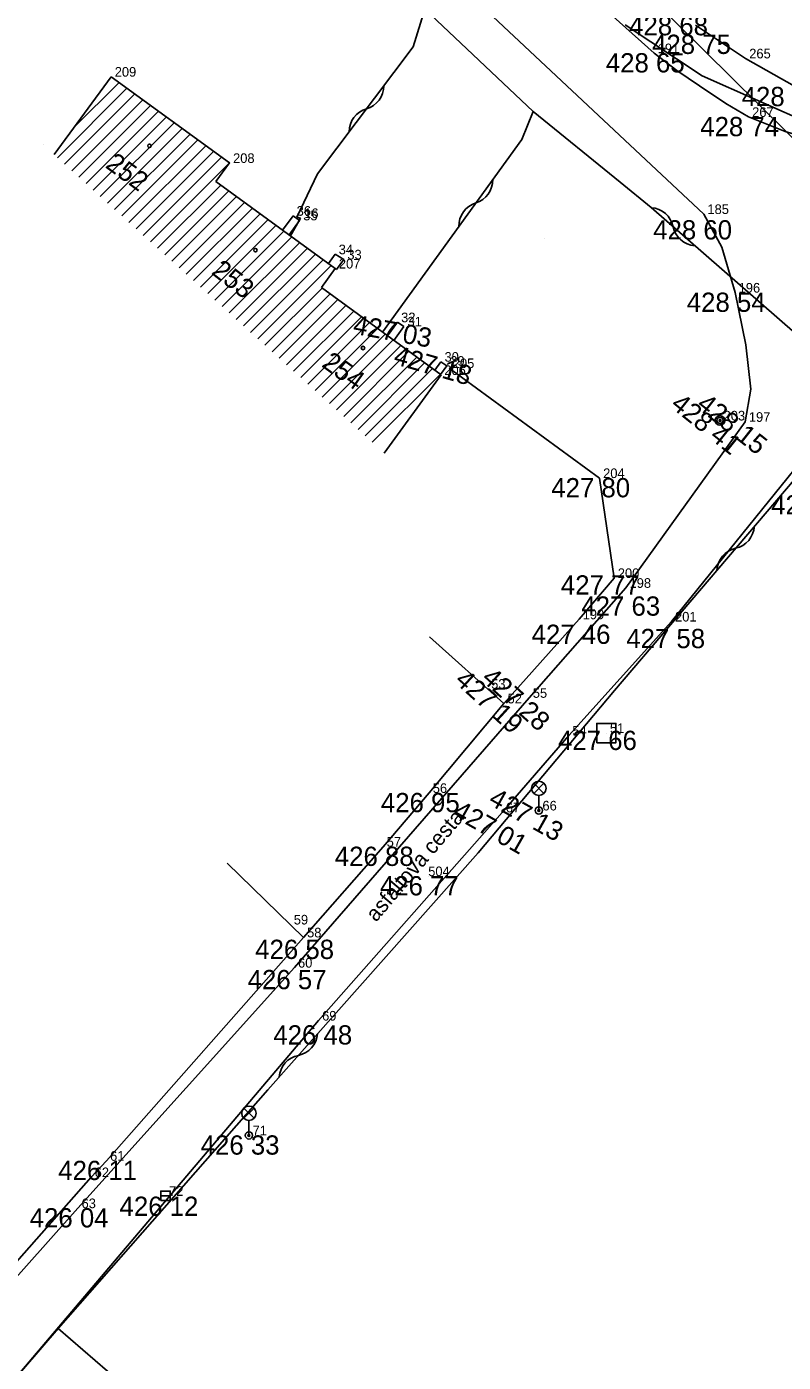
# Model space of a CAD drawing. Extents: x -559180 to -551373, y -1076947 to -1072071.
# Drawn here: x -554276.4 to -554237.2, y -1073719.9 to -1073650.6 of the extents above; entities that cross this region are included whole.
import ezdxf

# ---------------------------------------------------------------- set-up
doc = ezdxf.new("R2010")
doc.units = 0
for name, color, linetype in [('12_PLOTY', 7, 'Continuous'), ('13_PLOTY', 7, 'Continuous'), ('14_BUDOVY', 7, 'Continuous'), ('17_KOMUNIKACE', 7, 'Continuous'), ('18_POLOHOPIS', 7, 'Continuous'), ('1_VODA_ZN', 7, 'Continuous'), ('20_EL_ZN', 7, 'Continuous'), ('30_SDEL_ZN', 7, 'Continuous'), ('32', 7, 'Continuous'), ('3_BODY', 7, 'Continuous'), ('40_KANAL_ZN', 7, 'Continuous'), ('47_ZN_STAV_OBJ$', 7, 'Continuous'), ('50_TEPLO_ZN', 7, 'Continuous'), ('52_POPIS_UCELOVY', 7, 'Continuous'), ('54_C_POPISNA', 7, 'Continuous'), ('6_VYSKY', 7, 'Continuous'), ('NNnadzemní', 7, 'Continuous')]:
    doc.layers.add(name, color=color, linetype=linetype)

# ---------------------------------------------------------------- blocks, each defined once
blk = doc.blocks.new('POINT_DISPLAY')
blk.add_line((0, 0), (0, 0))
blk = doc.blocks.new('SLT')
at = {"layer": '30_SDEL_ZN'}
for radius in [0.25, 0.158, 0.05]:
    blk.add_circle((0, 0), radius, dxfattribs=at)
blk = doc.blocks.new('SA')
at = {"layer": '50_TEPLO_ZN'}
blk.add_lwpolyline([(-0.5, -0.5), (0.5, -0.5), (0.5, 0.5), (-0.5, 0.5)], close=True, dxfattribs=at)
blk = doc.blocks.new('LA')
at = {"layer": '20_EL_ZN'}
for p, q in [((-0.265, 1.415), (0.265, 0.885)), ((-0.265, 0.885), (0.265, 1.415)), ((0, 0), (0, 0.775))]:
    blk.add_line(p, q, dxfattribs=at)
for centre, radius in [((0, 1.15), 0.375), ((0, 0), 0.19), ((0, 0), 0.05)]:
    blk.add_circle(centre, radius, dxfattribs=at)
blk = doc.blocks.new('VP')
at = {"layer": '40_KANAL_ZN'}
blk.add_line((-0.25, 0), (0.25, 0), dxfattribs=at)
blk.add_lwpolyline([(-0.25, -0.25), (0.25, -0.25), (0.25, 0.25), (-0.25, 0.25)], close=True, dxfattribs=at)
blk = doc.blocks.new('BZ')
at = {"layer": '47_ZN_STAV_OBJ$'}
blk.add_circle((0, 0), 0.0875, dxfattribs=at)
blk = doc.blocks.new('SDEP')
at = {"layer": '30_SDEL_ZN'}
for centre, radius, start, end in [((0.75, -1.001), 1.251, 53.1529, 126.84692), ((2.25, 1), 1.25, 233.13001, 306.86981)]:
    blk.add_arc(centre, radius, start, end, dxfattribs=at)

msp = doc.modelspace()

# ---------------------------------------------------------------- linework, layer by layer
at = {"layer": '12_PLOTY'}
for p, q in [((-554239.13, -1073652.2), (-554241.74, -1073650.47)), ((-554236.59, -1073653.64), (-554239.13, -1073652.2)), ((-554246.71, -1073673.99), (-554254.51, -1073668.28)), ((-554254.51, -1073668.28), (-554246.71, -1073673.99)), ((-554245.95, -1073679.18), (-554246.71, -1073673.99)), ((-554245.95, -1073679.18), (-554247.77, -1073681.32)), ((-554247.77, -1073681.32), (-554251.67, -1073685.69)), ((-554255.531, -1073682.237), (-554251.67, -1073685.69)), ((-554251.67, -1073685.69), (-554255.55, -1073690.34)), ((-554255.55, -1073690.34), (-554257.94, -1073693.13)), ((-554257.94, -1073693.13), (-554262.07, -1073697.84)), ((-554266.034, -1073693.991), (-554262.07, -1073697.84)), ((-554262.07, -1073697.84), (-554272.29, -1073709.44)), ((-554272.29, -1073709.44), (-554273.09, -1073710.29)), ((-554273.09, -1073710.29), (-554281.26, -1073719.56))]:
    msp.add_line(p, q, dxfattribs=at)
at = {"layer": '13_PLOTY'}
for p, q in [((-554255.77, -1073649.65), (-554256.38, -1073651.6)), ((-554245.39, -1073650.46), (-554241.38, -1073653.11)), ((-554256.38, -1073651.6), (-554261.35, -1073658.2)), ((-554241.38, -1073653.11), (-554235.19, -1073655.85)), ((-554250.16, -1073654.95), (-554250.75, -1073656.41)), ((-554250.75, -1073656.41), (-554257.975, -1073666.409)), ((-554261.35, -1073658.2), (-554262.42, -1073660.44)), ((-554262.22, -1073660.49), (-554262.739, -1073661.418)), ((-554262.42, -1073660.44), (-554262.22, -1073660.49)), ((-554235.05, -1073672.23), (-554245.93, -1073685.02)), ((-554245.93, -1073685.02), (-554253, -1073693.45)), ((-554253, -1073693.45), (-554263.92, -1073705.75)), ((-554263.92, -1073705.75), (-554274.79, -1073718.14)), ((-554274.79, -1073718.14), (-554279.6, -1073723.71))]:
    msp.add_line(p, q, dxfattribs=at)
at = {"layer": '14_BUDOVY'}
for p, q in [((-554275.001, -1073657.194), (-554272.05, -1073653.15)), ((-554272.05, -1073653.15), (-554265.91, -1073657.63)), ((-554266.613, -1073658.593), (-554265.91, -1073657.63)), ((-554266.613, -1073658.593), (-554260.42, -1073663.11)), ((-554261.142, -1073664.099), (-554260.42, -1073663.11)), ((-554261.142, -1073664.099), (-554254.923, -1073668.636)), ((-554257.887, -1073672.699), (-554254.923, -1073668.636))]:
    msp.add_line(p, q, dxfattribs=at)
at = {"layer": '17_KOMUNIKACE'}
for p, q in [((-554258.31, -1073638.98), (-554243.88, -1073651.93)), ((-554261.02, -1073641.8), (-554241.3, -1073660.28)), ((-554239.15, -1073671.07), (-554245.34, -1073679.69)), ((-554242.98, -1073681.44), (-554234.45, -1073670.86)), ((-554245.34, -1073679.69), (-554250.36, -1073685.4)), ((-554242.98, -1073681.44), (-554248.31, -1073687.36)), ((-554250.36, -1073685.4), (-554262.54, -1073699.41)), ((-554248.31, -1073687.36), (-554251.76, -1073691.35)), ((-554251.76, -1073691.35), (-554261.29, -1073702.16)), ((-554262.54, -1073699.41), (-554273.77, -1073711.9)), ((-554261.29, -1073702.16), (-554282.62, -1073727.32)), ((-554273.77, -1073711.9), (-554280.9, -1073719.87))]:
    msp.add_line(p, q, dxfattribs=at)
for points in [[(-554243.88, -1073651.93), (-554242.694, -1073652.827), (-554241.529, -1073653.631), (-554240.162, -1073654.537), (-554238.98, -1073655.24)], [(-554238.98, -1073655.24), (-554237.076, -1073655.995), (-554235.824, -1073656.362), (-554234.819, -1073656.604), (-554233.633, -1073656.885), (-554232.795, -1073657.041), (-554231.744, -1073657.167), (-554230.86, -1073657.24)], [(-554241.3, -1073660.28), (-554240.369, -1073662.003), (-554239.68, -1073664.36)], [(-554239.68, -1073664.36), (-554239.126, -1073667.067), (-554238.86, -1073669.377), (-554239.15, -1073671.07)]]:
    msp.add_lwpolyline(points, dxfattribs=at)
at = {"layer": '18_POLOHOPIS'}
for p, q in [((-554250.16, -1073654.95), (-554255.77, -1073649.65)), ((-554245.635, -1073658.631), (-554250.16, -1073654.95)), ((-554244.03, -1073659.95), (-554245.635, -1073658.631)), ((-554232.16, -1073670.32), (-554244.03, -1073659.95)), ((-554263.154, -1073661.116), (-554262.61, -1073660.37)), ((-554262.818, -1073661.361), (-554262.27, -1073660.61)), ((-554262.27, -1073660.61), (-554262.61, -1073660.37)), ((-554260.779, -1073662.848), (-554260.43, -1073662.37)), ((-554259.98, -1073662.64), (-554260.43, -1073662.37)), ((-554260.357, -1073663.156), (-554259.98, -1073662.64)), ((-554260.42, -1073663.11), (-554260.357, -1073663.156)), ((-554257.705, -1073666.606), (-554257.19, -1073665.9)), ((-554257.385, -1073666.84), (-554256.86, -1073666.12)), ((-554256.86, -1073666.12), (-554257.19, -1073665.9)), ((-554255.261, -1073668.39), (-554254.94, -1073667.95)), ((-554254.965, -1073668.605), (-554254.64, -1073668.16)), ((-554254.64, -1073668.16), (-554254.94, -1073667.95)), ((-554274.79, -1073718.14), (-554270.034, -1073722.259))]:
    msp.add_line(p, q, dxfattribs=at)
at = {"layer": '32'}
for p, q in [((-554274.839, -1073657.36), (-554271.228, -1073653.749)), ((-554273.978, -1073655.792), (-554271.637, -1073653.451)), ((-554274.468, -1073657.696), (-554270.82, -1073654.048)), ((-554274.097, -1073658.032), (-554270.411, -1073654.346)), ((-554273.725, -1073658.368), (-554270.002, -1073654.645)), ((-554273.354, -1073658.703), (-554269.593, -1073654.943)), ((-554272.982, -1073659.039), (-554269.184, -1073655.241)), ((-554272.611, -1073659.375), (-554268.775, -1073655.539)), ((-554272.24, -1073659.711), (-554268.367, -1073655.837)), ((-554271.868, -1073660.046), (-554267.958, -1073656.136)), ((-554271.497, -1073660.382), (-554267.549, -1073656.434)), ((-554271.126, -1073660.718), (-554267.14, -1073656.732)), ((-554270.754, -1073661.054), (-554266.732, -1073657.03)), ((-554270.383, -1073661.389), (-554266.322, -1073657.329)), ((-554270.012, -1073661.725), (-554265.895, -1073657.609)), ((-554269.64, -1073662.061), (-554266.358, -1073658.779)), ((-554269.269, -1073662.397), (-554265.949, -1073659.077)), ((-554268.898, -1073662.732), (-554265.54, -1073659.375)), ((-554268.526, -1073663.068), (-554265.132, -1073659.674)), ((-554268.155, -1073663.404), (-554264.723, -1073659.972)), ((-554267.783, -1073663.74), (-554264.314, -1073660.27)), ((-554267.412, -1073664.075), (-554263.905, -1073660.568)), ((-554267.041, -1073664.411), (-554263.496, -1073660.867)), ((-554266.669, -1073664.747), (-554263.087, -1073661.165)), ((-554266.298, -1073665.083), (-554262.679, -1073661.463)), ((-554265.927, -1073665.418), (-554262.269, -1073661.761)), ((-554265.555, -1073665.754), (-554261.86, -1073662.059)), ((-554265.184, -1073666.09), (-554261.452, -1073662.358)), ((-554264.813, -1073666.426), (-554261.043, -1073662.656)), ((-554264.441, -1073666.761), (-554260.614, -1073662.935)), ((-554264.07, -1073667.097), (-554261.101, -1073664.129)), ((-554263.699, -1073667.433), (-554260.693, -1073664.427)), ((-554263.327, -1073667.769), (-554260.284, -1073664.725)), ((-554262.956, -1073668.104), (-554259.875, -1073665.024)), ((-554262.584, -1073668.44), (-554259.466, -1073665.322)), ((-554262.213, -1073668.776), (-554259.057, -1073665.62)), ((-554261.842, -1073669.112), (-554258.648, -1073665.918)), ((-554261.47, -1073669.447), (-554258.239, -1073666.217)), ((-554261.099, -1073669.783), (-554257.831, -1073666.515)), ((-554260.728, -1073670.119), (-554257.422, -1073666.813)), ((-554260.356, -1073670.455), (-554257.013, -1073667.111)), ((-554259.985, -1073670.79), (-554256.604, -1073667.409)), ((-554259.614, -1073671.126), (-554256.195, -1073667.708)), ((-554259.242, -1073671.462), (-554255.786, -1073668.006)), ((-554258.871, -1073671.798), (-554255.377, -1073668.304)), ((-554258.5, -1073672.133), (-554254.963, -1073668.596))]:
    msp.add_line(p, q, dxfattribs=at)
at = {"layer": 'NNnadzemní'}
msp.add_line((-554223.805, -1073669.08), (-554244.267, -1073648.84), dxfattribs=at)

# ---------------------------------------------------------------- block references
at = {"layer": '1_VODA_ZN'}
for p in [(-554243.88, -1073651.93), (-554239.13, -1073652.2), (-554272.05, -1073653.15), (-554238.98, -1073655.24), (-554265.91, -1073657.63), (-554262.61, -1073660.37), (-554262.27, -1073660.61), (-554262.22, -1073660.49), (-554241.3, -1073660.28), (-554249.59, -1073661.54), (-554260.43, -1073662.37), (-554259.98, -1073662.64), (-554260.42, -1073663.11), (-554239.68, -1073664.36), (-554257.19, -1073665.9), (-554256.86, -1073666.12), (-554254.94, -1073667.95), (-554254.64, -1073668.16), (-554254.51, -1073668.28), (-554254.97, -1073668.62), (-554254.95, -1073668.64), (-554254.923, -1073668.636), (-554240.46, -1073671), (-554239.15, -1073671.07), (-554246.71, -1073673.99), (-554245.95, -1073679.18), (-554245.34, -1073679.69), (-554247.77, -1073681.32), (-554242.98, -1073681.44), (-554252.52, -1073684.93), (-554251.67, -1073685.69), (-554250.36, -1073685.4), (-554248.31, -1073687.36), (-554246.36, -1073687.23), (-554255.55, -1073690.34), (-554251.76, -1073691.35), (-554249.86, -1073691.25), (-554257.94, -1073693.13), (-554255.6, -1073694.66), (-554262.76, -1073697.17), (-554262.07, -1073697.84), (-554262.54, -1073699.41), (-554261.29, -1073702.16), (-554264.9, -1073708.12), (-554272.29, -1073709.44), (-554273.09, -1073710.29), (-554269.23, -1073711.26), (-554273.77, -1073711.9)]:
    msp.add_blockref('POINT_DISPLAY', p, dxfattribs=at)
at = {"layer": '20_EL_ZN'}
for p in [(-554249.86, -1073691.25), (-554264.9, -1073708.12)]:
    msp.add_blockref('LA', p, dxfattribs=at)
at = {"layer": '30_SDEL_ZN'}
for p, xscale, yscale, rotation in [((-554259.704, -1073656.014), 1.0000009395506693, 1.0000009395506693, 53.01927170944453), ((-554254.011, -1073660.923), 1.0000007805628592, 1.0000007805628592, 54.14918922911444), ((-554244.027, -1073659.952), 0.9999996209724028, 0.9999996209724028, -41.14144993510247), ((-554240.622, -1073678.78), 0.999998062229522, 0.999998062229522, 49.6133760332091), ((-554263.331, -1073705.086), 1.0000012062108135, 1.0000012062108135, 48.40106974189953)]:
    msp.add_blockref('SDEP', p, dxfattribs=dict(at, xscale=xscale, yscale=yscale, rotation=rotation))
msp.add_blockref('SLT', (-554240.46, -1073671), dxfattribs=at)
at = {"layer": '32'}
msp.add_blockref('POINT_DISPLAY', (-554275.582, -1073656.689), dxfattribs=at)
at = {"layer": '40_KANAL_ZN'}
msp.add_blockref('VP', (-554269.23, -1073711.26), dxfattribs=at)
at = {"layer": '47_ZN_STAV_OBJ$'}
for p in [(-554270.065, -1073656.74), (-554264.566, -1073662.158), (-554258.983, -1073667.238)]:
    msp.add_blockref('BZ', p, dxfattribs=at)
at = {"layer": '50_TEPLO_ZN'}
msp.add_blockref('SA', (-554246.36, -1073687.23), dxfattribs=at)

# ---------------------------------------------------------------- texts
at = {"layer": '3_BODY'}
for s, p in [(' 191', (-554243.88, -1073651.93)), (' 265', (-554239.13, -1073652.2)), (' 209', (-554272.05, -1073653.15)), (' 267', (-554238.98, -1073655.24)), (' 208', (-554265.91, -1073657.63)), (' 36', (-554262.61, -1073660.37)), (' 35', (-554262.27, -1073660.61)), (' 16', (-554262.22, -1073660.49)), (' 185', (-554241.3, -1073660.28)), (' 34', (-554260.43, -1073662.37)), (' 33', (-554259.98, -1073662.64)), (' 207', (-554260.42, -1073663.11)), (' 196', (-554239.68, -1073664.36)), (' 32', (-554257.19, -1073665.9)), (' 31', (-554256.86, -1073666.12)), (' 30', (-554254.94, -1073667.95)), (' 29', (-554254.64, -1073668.16)), (' 205', (-554254.51, -1073668.28)), (' 206', (-554254.95, -1073668.64)), (' 203', (-554240.46, -1073671)), (' 197', (-554239.15, -1073671.07)), (' 204', (-554246.71, -1073673.99)), (' 200', (-554245.95, -1073679.18)), (' 198', (-554245.34, -1073679.69)), (' 199', (-554247.77, -1073681.32)), (' 201', (-554242.98, -1073681.44)), (' 53', (-554252.52, -1073684.93)), (' 55', (-554250.36, -1073685.4)), (' 52', (-554251.67, -1073685.69)), (' 54', (-554248.31, -1073687.36)), (' 51', (-554246.36, -1073687.23)), (' 56', (-554255.55, -1073690.34)), (' 67', (-554251.76, -1073691.35)), (' 66', (-554249.86, -1073691.25)), (' 57', (-554257.94, -1073693.13)), ('504', (-554255.6, -1073694.66)), (' 59', (-554262.76, -1073697.17)), (' 58', (-554262.07, -1073697.84)), (' 60', (-554262.54, -1073699.41)), (' 69', (-554261.29, -1073702.16)), (' 71', (-554264.9, -1073708.12)), (' 61', (-554272.29, -1073709.44)), (' 62', (-554273.09, -1073710.29)), (' 72', (-554269.23, -1073711.26)), (' 63', (-554273.77, -1073711.9))]:
    msp.add_text(s, height=0.5, dxfattribs=at).set_placement(p)
at = {"layer": '52_POPIS_UCELOVY'}
msp.add_text('asfaltova cesta', height=0.8, rotation=49.70958, dxfattribs=at).set_placement((-554258.308, -1073697.079))
at = {"layer": '54_C_POPISNA'}
for s, rotation, p in [('252', 323.80369, (-554272.401, -1073657.833)), ('253', 321.92705, (-554266.898, -1073663.358)), ('254', 324.20182, (-554261.18, -1073668.171))]:
    msp.add_text(s, height=1, rotation=rotation, dxfattribs=at).set_placement(p)
at = {"layer": '6_VYSKY'}
for s, p in [('428 68', (-554245.175, -1073651.001)), ('428 75', (-554243.984, -1073651.969)), ('428 65', (-554246.385, -1073652.93)), ('428 76', (-554239.337, -1073654.68)), ('428 74', (-554241.485, -1073656.24)), ('428 60', (-554243.926, -1073661.602)), ('428 54', (-554242.185, -1073665.36)), ('427 80', (-554249.215, -1073674.99)), ('428 34', (-554237.805, -1073675.88)), ('427 77', (-554248.717, -1073680.039)), ('427 63', (-554247.656, -1073681.136)), ('427 46', (-554250.235, -1073682.601)), ('427 58', (-554245.325, -1073682.822)), ('427 66', (-554248.865, -1073688.11)), ('426 95', (-554258.055, -1073691.34)), ('426 88', (-554260.445, -1073694.13)), ('426 77', (-554258.105, -1073695.66)), ('426 58', (-554264.575, -1073698.961)), ('426 57', (-554264.965, -1073700.531)), ('426 48', (-554263.635, -1073703.402)), ('426 33', (-554267.405, -1073709.12)), ('426 11', (-554274.795, -1073710.44)), ('426 12', (-554271.614, -1073712.3)), ('426 04', (-554276.275, -1073712.9))]:
    msp.add_text(s, height=1, dxfattribs=at).set_placement(p)
for s, rotation, p in [('427 03', 349.61598, (-554259.545, -1073666.487)), ('427 18', 343.88683, (-554257.453, -1073668.051)), ('428 41', 321.23365, (-554243.076, -1073670.285)), ('428 15', 321.65119, (-554241.735, -1073670.3)), ('427 19', 317.57915, (-554254.275, -1073684.577)), ('427 28', 318.04519, (-554252.892, -1073684.469)), ('427 13', 330.77245, (-554252.534, -1073690.9)), ('427 01', 330.32354, (-554254.392, -1073691.543))]:
    msp.add_text(s, height=1, rotation=rotation, dxfattribs=at).set_placement(p)

doc.saveas('drawing.dxf')
